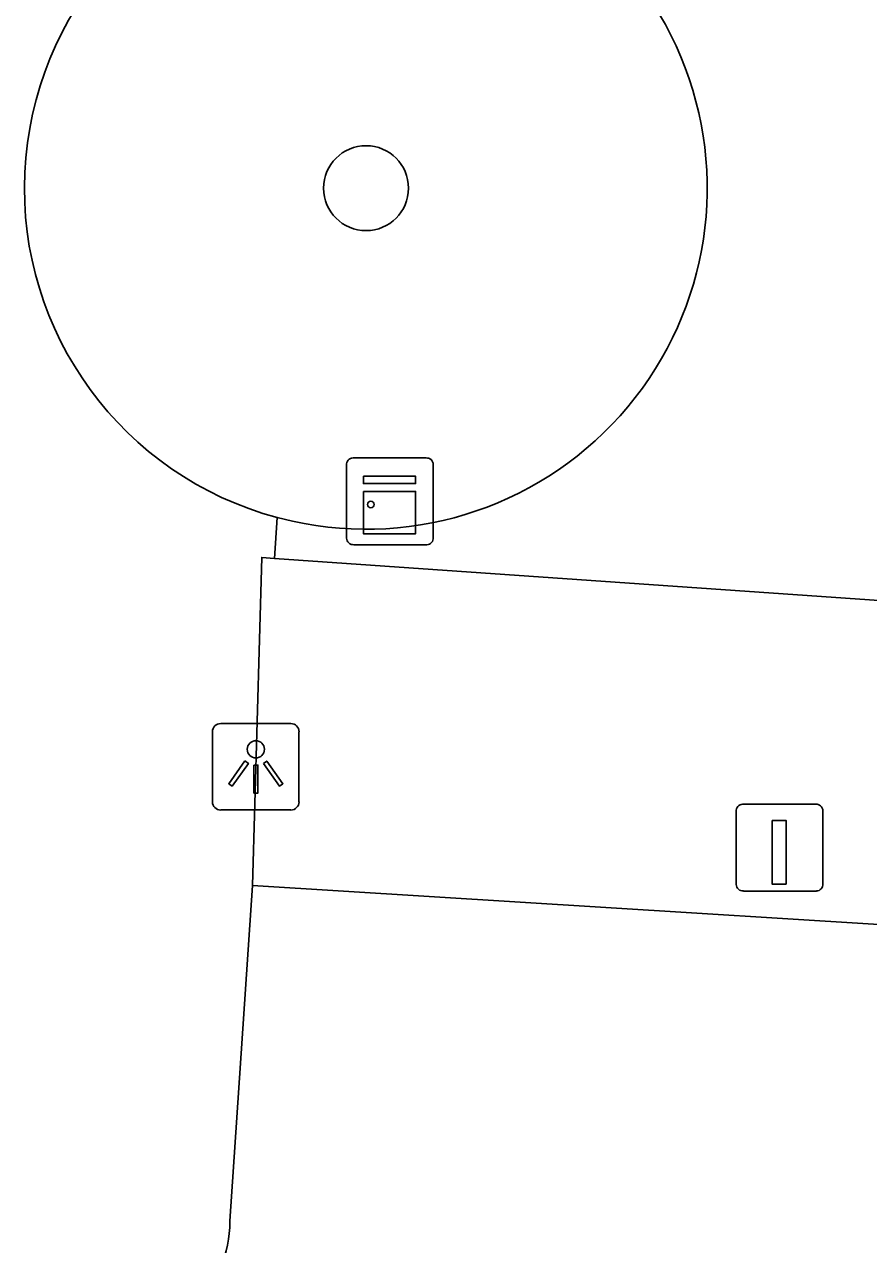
# Model space of a CAD drawing. Extents: x 161848 to 162726, y 385382 to 386521.
# Drawn here: x 162129.15 to 162138.88, y 385590.01 to 385604.07 of the extents above; entities that cross this region are included whole.
import ezdxf

# ---------------------------------------------------------------- set-up
doc = ezdxf.new("R2010")
doc.units = 0
for name, color, linetype in [('IMGEO_Boom', 7, 'Continuous'), ('IMGEO_Groenvoorziening', 7, 'Continuous'), ('IMGEO_Kast', 7, 'Continuous'), ('IMGEO_Laadpaal', 7, 'Continuous'), ('IMGEO_Lichtpunt', 7, 'Continuous'), ('IMGEO_Voetpad_open', 7, 'Continuous')]:
    doc.layers.add(name, color=color, linetype=linetype)

msp = doc.modelspace()

# ---------------------------------------------------------------- linework, layer by layer
at = {"layer": 'IMGEO_Boom'}
msp.add_circle((162133.092, 385602.181), 0.489, dxfattribs=at)
at = {"layer": 'IMGEO_Groenvoorziening'}
msp.add_lwpolyline([(162132.246, 385598.342), (162132.068, 385598.385)], dxfattribs=at)
msp.add_arc((162133.092, 385602.181), 3.931, 257.5718, 85.228, dxfattribs=at)
at = {"layer": 'IMGEO_Kast'}
for p, q in [((162132.867, 385598.147), (162132.867, 385598.988)), ((162132.867, 385598.988), (162132.867, 385598.147)), ((162132.942, 385599.072), (162133.783, 385599.072)), ((162133.783, 385599.072), (162132.942, 385599.072)), ((162133.867, 385598.997), (162133.867, 385598.156)), ((162133.867, 385598.156), (162133.867, 385598.997)), ((162133.792, 385598.072), (162132.951, 385598.072)), ((162132.951, 385598.072), (162133.792, 385598.072))]:
    msp.add_line(p, q, dxfattribs=at)
for points in [[(162133.062, 385598.862), (162133.662, 385598.862), (162133.662, 385598.777), (162133.062, 385598.777), (162133.062, 385598.862)], [(162133.062, 385598.687), (162133.662, 385598.687), (162133.662, 385598.198), (162133.062, 385598.198), (162133.062, 385598.687)]]:
    msp.add_lwpolyline(points, dxfattribs=at)
msp.add_circle((162133.146, 385598.536), 0.0377, dxfattribs=at)
for centre, start, end in [((162132.945, 385598.994), 92.4484, 184.2845), ((162132.945, 385598.994), 92.4484, 184.2845), ((162133.789, 385598.994), 2.4484, 94.2845), ((162133.789, 385598.994), 2.4484, 94.2845), ((162132.945, 385598.15), 182.4484, 274.2845), ((162132.945, 385598.15), 182.4484, 274.2845), ((162133.789, 385598.15), 272.4484, 4.2845), ((162133.789, 385598.15), 272.4484, 4.2845)]:
    msp.add_arc(centre, 0.0779, start, end, dxfattribs=at)
at = {"layer": 'IMGEO_Laadpaal'}
for p, q in [((162138.273, 385595.081), (162137.432, 385595.081)), ((162138.273, 385595.081), (162137.432, 385595.081)), ((162137.357, 385594.997), (162137.357, 385594.156)), ((162137.357, 385594.997), (162137.357, 385594.156)), ((162138.357, 385594.165), (162138.357, 385595.006)), ((162138.357, 385594.165), (162138.357, 385595.006)), ((162137.441, 385594.081), (162138.282, 385594.081)), ((162137.441, 385594.081), (162138.282, 385594.081))]:
    msp.add_line(p, q, dxfattribs=at)
msp.add_lwpolyline([(162137.772, 385594.894), (162137.932, 385594.894), (162137.932, 385594.161), (162137.772, 385594.161), (162137.772, 385594.894)], dxfattribs=at)
for centre, start, end in [((162137.435, 385595.003), 92.4484, 184.2845), ((162137.435, 385595.003), 92.4484, 184.2845), ((162138.279, 385595.003), 2.4484, 94.2845), ((162138.279, 385595.003), 2.4484, 94.2845), ((162137.435, 385594.159), 182.4484, 274.2845), ((162137.435, 385594.159), 182.4484, 274.2845), ((162138.279, 385594.159), 272.4484, 4.2845), ((162138.279, 385594.159), 272.4484, 4.2845)]:
    msp.add_arc(centre, 0.0779, start, end, dxfattribs=at)
at = {"layer": 'IMGEO_Lichtpunt'}
for p, q in [((162132.225, 385596.011), (162131.417, 385596.011)), ((162132.225, 385596.011), (162131.417, 385596.011)), ((162131.323, 385595.916), (162131.323, 385595.109)), ((162131.323, 385595.916), (162131.323, 385595.109)), ((162132.319, 385595.109), (162132.319, 385595.916)), ((162132.319, 385595.109), (162132.319, 385595.916)), ((162131.417, 385595.015), (162132.225, 385595.015)), ((162131.417, 385595.015), (162132.225, 385595.015))]:
    msp.add_line(p, q, dxfattribs=at)
for points in [[(162131.697, 385595.58), (162131.736, 385595.552), (162131.548, 385595.29), (162131.51, 385595.317), (162131.697, 385595.58)], [(162131.909, 385595.552), (162131.947, 385595.579), (162132.134, 385595.317), (162132.095, 385595.289), (162131.909, 385595.552)], [(162131.799, 385595.532), (162131.846, 385595.532), (162131.846, 385595.21), (162131.799, 385595.21), (162131.799, 385595.532)]]:
    msp.add_lwpolyline(points, dxfattribs=at)
msp.add_circle((162131.822, 385595.714), 0.0994, dxfattribs=at)
for centre, start, end in [((162131.417, 385595.916), 90, 180), ((162131.417, 385595.916), 90, 180), ((162132.225, 385595.916), 0, 90), ((162132.225, 385595.916), 0, 90), ((162131.417, 385595.109), 180, 270), ((162131.417, 385595.109), 180, 270), ((162132.225, 385595.109), 270, 0), ((162132.225, 385595.109), 270, 360)]:
    msp.add_arc(centre, 0.0946, start, end, dxfattribs=at)
at = {"layer": 'IMGEO_Voetpad_open'}
for points in [[(162132.068, 385598.385), (162132.036, 385597.915)], [(162132.036, 385597.915), (162131.89, 385597.925), (162131.783, 385594.146)], [(162166.431, 385595.522), (162132.036, 385597.915)], [(162131.524, 385590.275), (162131.783, 385594.146)], [(162131.783, 385594.146), (162143.013, 385593.444), (162146.219, 385593.832), (162161.731, 385592.844)]]:
    msp.add_lwpolyline(points, dxfattribs=at)
for centre, radius, start, end in [((162133.085, 385602.181), 3.93, 99.7693, 255.0046), ((162130.127, 385590.286), 1.397, 271.1424, 359.5647)]:
    msp.add_arc(centre, radius, start, end, dxfattribs=at)

doc.saveas('drawing.dxf')
